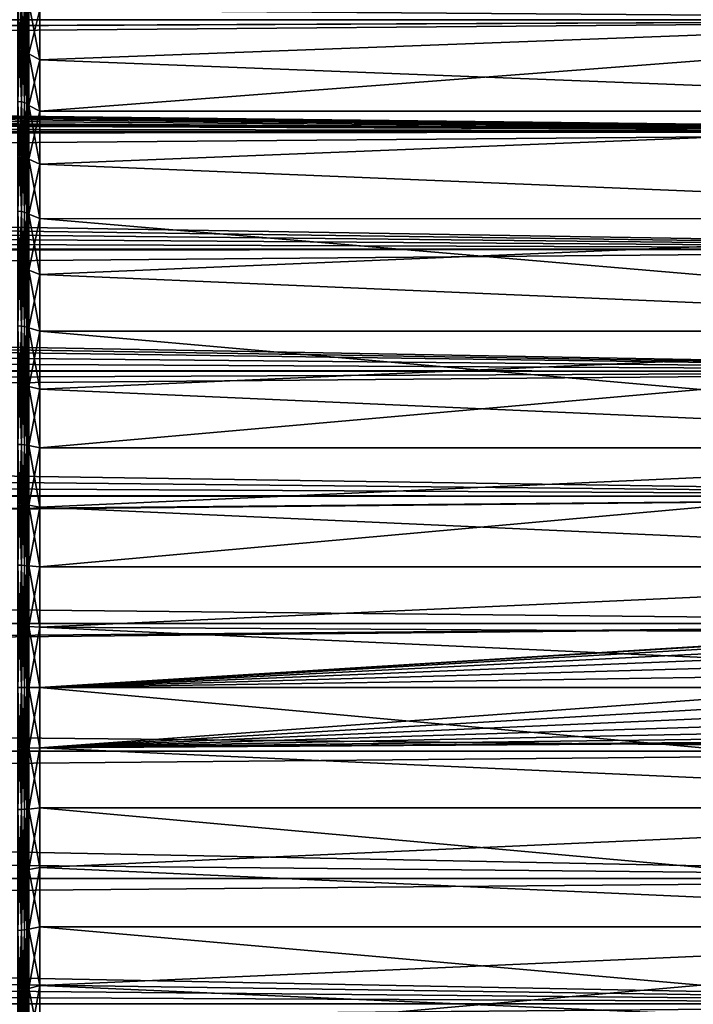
# Model space of a CAD drawing. Header units: metres. Extents: x -150 to 310, y -128 to 84.
# Tile 249 of 465: x 104 to 116, y -6 to 12. Entities that reach past the tile are written whole.
import ezdxf

# ---------------------------------------------------------------- set-up
doc = ezdxf.new("R2010")
doc.units = ezdxf.units.M
doc.layers.add('solid_26009703_SW0001', color=7, linetype='CONTINUOUS')
doc.layers.add('solid_26009703_SW0001_01', color=7, linetype='CONTINUOUS')

msp = doc.modelspace()

# ---------------------------------------------------------------- linework, layer by layer
at = {"layer": 'solid_26009703_SW0001'}
for points in [[(127.5, 14.078438, 18.187841), (-127.5, 14.078438, 18.187841), (-127.5, 12.166172, 19.518818)], [(127.5, 12.166172, 19.518818), (127.5, 14.078438, 18.187841), (-127.5, 12.166172, 19.518818)], [(127.5, 12.166172, 19.518818), (-127.5, 12.166172, 19.518818), (-127.5, 10.129066, 20.649504)], [(127.5, 10.129066, 20.649504), (127.5, 12.166172, 19.518818), (-127.5, 10.129066, 20.649504)], [(127.5, 10.129066, 20.649504), (-127.5, 10.129066, 20.649504), (-127.5, 7.988021, 21.568298)], [(127.5, 7.988021, 21.568298), (127.5, 10.129066, 20.649504), (-127.5, 7.988021, 21.568298)], [(127.5, 7.988021, 21.568298), (-127.5, 7.988021, 21.568298), (-127.5, 5.765008, 22.265774)], [(127.5, 5.765008, 22.265774), (127.5, 7.988021, 21.568298), (-127.5, 5.765008, 22.265774)], [(127.5, 5.765008, 22.265774), (-127.5, 5.765008, 22.265774), (-127.5, 3.482839, 22.734772)], [(127.5, 3.482839, 22.734772), (127.5, 5.765008, 22.265774), (-127.5, 3.482839, 22.734772)], [(127.5, 3.482839, 22.734772), (-127.5, 3.482839, 22.734772), (-127.5, 1.164931, 22.97048)], [(127.5, 1.164931, 22.97048), (127.5, 3.482839, 22.734772), (-127.5, 1.164931, 22.97048)], [(127.5, 1.164931, 22.97048), (-127.5, 1.164931, 22.97048), (-127.5, -1.164931, 22.97048)], [(127.5, -1.164931, 22.97048), (127.5, 1.164931, 22.97048), (-127.5, -1.164931, 22.97048)], [(12.010353, 1.179508, -22.969736), (127.5, 1.164931, -22.97048), (12.069973, 0, -23)], [(127.5, -1.164931, 22.97048), (-127.5, -1.164931, 22.97048), (-127.5, -3.482839, 22.734772)], [(127.5, -3.482839, 22.734772), (127.5, -1.164931, 22.97048), (-127.5, -3.482839, 22.734772)], [(127.5, -3.482839, 22.734772), (-127.5, -3.482839, 22.734772), (-127.5, -5.765008, 22.265774)], [(127.5, -5.765008, 22.265774), (127.5, -3.482839, 22.734772), (-127.5, -5.765008, 22.265774)], [(127.5, -5.765008, 22.265774), (-127.5, -5.765008, 22.265774), (-127.5, -7.988021, 21.568298)], [(127.5, -7.988021, 21.568298), (127.5, -5.765008, 22.265774), (-127.5, -7.988021, 21.568298)]]:
    msp.add_3dface(points, dxfattribs=at)
at = {"layer": 'solid_26009703_SW0001_01'}
for points in [[(-127.5, 14.078438, -18.187841), (127.5, 14.078438, -18.187841), (127.5, 12.166172, -19.518818)], [(-127.5, 12.166172, -19.518818), (-127.5, 14.078438, -18.187841), (127.5, 12.166172, -19.518818)], [(103.561806, 10.671893, 19.227066), (103.5, 10.676643, 19.235626), (103.5, 12.567901, 18.056795)], [(103.561806, 10.671893, 19.227066), (103.5, 12.567901, 18.056795), (103.561806, 12.562308, 18.048761)], [(103.561806, 12.562308, -18.048761), (103.5, 12.567901, -18.056795), (103.5, 10.676643, -19.235626)], [(103.561806, 12.562308, -18.048761), (103.5, 10.676643, -19.235626), (103.561806, 10.671893, -19.227066)], [(103.561806, 12.562308, -18.048761), (103.561806, 10.671893, -19.227066), (103.617607, 12.546059, -18.025415)], [(103.561806, 12.562308, 18.048761), (103.617607, 12.546059, 18.025415), (103.617607, 10.658089, 19.202196)], [(103.561806, 10.671893, 19.227066), (103.561806, 12.562308, 18.048761), (103.617607, 10.658089, 19.202196)], [(103.561806, 10.671893, -19.227066), (103.617607, 10.658089, -19.202196), (103.617607, 12.546059, -18.025415)], [(103.617607, 12.546059, -18.025415), (103.617607, 10.658089, -19.202196), (103.66188, 12.520745, -17.989046)], [(103.617607, 12.546059, 18.025415), (103.66188, 12.520745, 17.989046), (103.66188, 10.636584, 19.163452)], [(103.617607, 10.658089, 19.202196), (103.617607, 12.546059, 18.025415), (103.66188, 10.636584, 19.163452)], [(103.617607, 10.658089, -19.202196), (103.66188, 10.636584, -19.163452), (103.66188, 12.520745, -17.989046)], [(103.66188, 12.520745, -17.989046), (103.66188, 10.636584, -19.163452), (103.690269, 12.488851, -17.943222)], [(103.66188, 12.520745, 17.989046), (103.690269, 12.488851, 17.943222), (103.690269, 10.609489, 19.114637)], [(103.66188, 10.636584, 19.163452), (103.66188, 12.520745, 17.989046), (103.690269, 10.609489, 19.114637)], [(103.66188, 10.636584, -19.163452), (103.690269, 10.609489, -19.114637), (103.690269, 12.488851, -17.943222)], [(103.690269, 12.488851, -17.943222), (103.690269, 10.609489, -19.114637), (103.699997, 12.436027, -17.904755)], [(103.690269, 10.609489, 19.114637), (103.690269, 12.488851, 17.943222), (103.699997, 12.436036, 17.904747)], [(103.690269, 10.609489, 19.114637), (103.699997, 12.436036, 17.904747), (103.699997, 10.562329, 19.069637)], [(103.690269, 10.609489, -19.114637), (103.699997, 10.562319, -19.069643), (103.699997, 12.436027, -17.904755)], [(103.699997, 11.547534, -17.778992), (103.699997, 12.458792, -17.152426), (103.699997, 12.436027, -17.904755)], [(103.699997, 12.458792, 17.152426), (103.699997, 11.547534, 17.778992), (103.699997, 12.436036, 17.904747)], [(103.900002, 11.437422, 17.61208), (103.699997, 11.547534, 17.778992), (103.699997, 12.458792, 17.152426)], [(103.900002, 12.343493, 16.989355), (103.900002, 11.437422, 17.61208), (103.699997, 12.458792, 17.152426)], [(103.900002, 12.343493, -16.989355), (103.699997, 12.458792, -17.152426), (103.699997, 11.547534, -17.778992)], [(103.699997, 10.601433, 18.35824), (103.699997, 10.562329, 19.069637), (103.699997, 12.436036, 17.904747)], [(103.699997, 11.547534, 17.778992), (103.699997, 10.601433, 18.35824), (103.699997, 12.436036, 17.904747)], [(103.699997, 11.547534, -17.778992), (103.699997, 12.436027, -17.904755), (103.699997, 10.562319, -19.069643)], [(103.900002, 11.437422, -17.61208), (103.900002, 12.343493, -16.989355), (103.699997, 11.547534, -17.778992)], [(103.900002, 12.343493, 16.989355), (128, 12.341079, 16.990728), (103.900002, 11.437422, 17.61208)], [(103.900002, 11.437422, -17.61208), (128, 12.341079, -16.990728), (103.900002, 12.343493, -16.989355)], [(103.900002, 11.437422, 17.61208), (128, 12.341079, 16.990728), (128, 10.501361, 18.185108)], [(103.900002, 10.500002, -18.186533), (128, 10.501361, -18.185108), (128, 12.341079, -16.990728)], [(103.900002, 10.500002, -18.186533), (128, 12.341079, -16.990728), (103.900002, 11.437422, -17.61208)], [(0.603294, 11.607704, -19.856012), (-127.5, 12.166172, -19.518818), (127.5, 12.166172, -19.518818)], [(0.603294, 11.607704, -19.856012), (127.5, 12.166172, -19.518818), (127.5, 10.129066, -20.649504)], [(1.851725, 11.485281, -19.927074), (0.603294, 11.607704, -19.856012), (127.5, 10.129066, -20.649504)], [(2.474173, 11.375183, -19.990128), (1.851725, 11.485281, -19.927074), (127.5, 10.129066, -20.649504)], [(103.699997, 10.601433, -18.35824), (103.699997, 11.547534, -17.778992), (103.699997, 10.562319, -19.069643)], [(103.900002, 10.500002, 18.186533), (103.699997, 10.601433, 18.35824), (103.699997, 11.547534, 17.778992)], [(103.900002, 11.437422, 17.61208), (103.900002, 10.500002, 18.186533), (103.699997, 11.547534, 17.778992)], [(103.900002, 11.437422, -17.61208), (103.699997, 11.547534, -17.778992), (103.699997, 10.601433, -18.35824)], [(3.097064, 11.231569, -20.071169), (2.474173, 11.375183, -19.990128), (127.5, 10.129066, -20.649504)], [(103.900002, 10.500002, -18.186533), (103.900002, 11.437422, -17.61208), (103.699997, 10.601433, -18.35824)], [(103.900002, 11.437422, 17.61208), (128, 10.501361, 18.185108), (103.900002, 10.500002, 18.186533)], [(3.721557, 11.054523, -20.169222), (3.097064, 11.231569, -20.071169), (127.5, 10.129066, -20.649504)], [(4.342094, 10.84357, -20.283417), (3.721557, 11.054523, -20.169222), (127.5, 10.129066, -20.649504)], [(4.657476, 10.721845, -20.348022), (4.342094, 10.84357, -20.283417), (127.5, 10.129066, -20.649504)], [(4.953022, 10.598153, -20.41272), (4.657476, 10.721845, -20.348022), (127.5, 10.129066, -20.649504)], [(5.55402, 10.316113, -20.556698), (4.953022, 10.598153, -20.41272), (127.5, 10.129066, -20.649504)], [(103.561806, 8.671968, 20.208076), (103.5, 8.675829, 20.217072), (103.5, 10.676643, 19.235626)], [(103.561806, 8.671968, 20.208076), (103.5, 10.676643, 19.235626), (103.561806, 10.671893, 19.227066)], [(103.561806, 10.671893, -19.227066), (103.5, 10.676643, -19.235626), (103.5, 8.675829, -20.217072)], [(103.561806, 10.671893, -19.227066), (103.5, 8.675829, -20.217072), (103.561806, 8.671968, -20.208076)], [(103.561806, 10.671893, -19.227066), (103.561806, 8.671968, -20.208076), (103.617607, 10.658089, -19.202196)], [(103.561806, 10.671893, 19.227066), (103.617607, 10.658089, 19.202196), (103.617607, 8.660751, 20.181936)], [(103.561806, 8.671968, 20.208076), (103.561806, 10.671893, 19.227066), (103.617607, 8.660751, 20.181936)], [(103.561806, 8.671968, -20.208076), (103.617607, 8.660751, -20.181936), (103.617607, 10.658089, -19.202196)], [(103.617607, 10.658089, -19.202196), (103.617607, 8.660751, -20.181936), (103.66188, 10.636584, -19.163452)], [(103.617607, 10.658089, 19.202196), (103.66188, 10.636584, 19.163452), (103.66188, 8.643277, 20.141216)], [(103.617607, 8.660751, 20.181936), (103.617607, 10.658089, 19.202196), (103.66188, 8.643277, 20.141216)], [(103.617607, 8.660751, -20.181936), (103.66188, 8.643277, -20.141216), (103.66188, 10.636584, -19.163452)], [(103.66188, 10.636584, -19.163452), (103.66188, 8.643277, -20.141216), (103.690269, 10.609489, -19.114637)], [(103.66188, 10.636584, 19.163452), (103.690269, 10.609489, 19.114637), (103.690269, 8.62126, 20.089911)], [(103.66188, 8.643277, 20.141216), (103.66188, 10.636584, 19.163452), (103.690269, 8.62126, 20.089911)], [(103.66188, 8.643277, -20.141216), (103.690269, 8.62126, -20.089911), (103.690269, 10.609489, -19.114637)], [(103.690269, 10.609489, -19.114637), (103.690269, 8.62126, -20.089911), (103.699997, 10.562319, -19.069643)], [(103.690269, 8.62126, 20.089911), (103.690269, 10.609489, 19.114637), (103.699997, 10.562329, 19.069637)], [(103.699997, 9.623145, -18.889318), (103.699997, 10.601433, -18.35824), (103.699997, 10.562319, -19.069643)], [(103.699997, 10.601433, 18.35824), (103.699997, 9.623145, 18.889318), (103.699997, 10.562329, 19.069637)], [(103.900002, 9.533803, 18.711136), (103.699997, 9.623145, 18.889318), (103.699997, 10.601433, 18.35824)], [(103.900002, 10.500002, 18.186533), (103.900002, 9.533803, 18.711136), (103.699997, 10.601433, 18.35824)], [(103.900002, 10.500002, -18.186533), (103.699997, 10.601433, -18.35824), (103.699997, 9.623145, -18.889318)], [(103.690269, 8.62126, 20.089911), (103.699997, 10.562329, 19.069637), (103.699997, 8.575991, 20.042248)], [(103.690269, 8.62126, -20.089911), (103.699997, 8.57598, -20.042252), (103.699997, 10.562319, -19.069643)], [(103.699997, 8.620683, 19.367941), (103.699997, 8.575991, 20.042248), (103.699997, 10.562329, 19.069637)], [(103.699997, 9.623145, 18.889318), (103.699997, 8.620683, 19.367941), (103.699997, 10.562329, 19.069637)], [(103.699997, 9.623145, -18.889318), (103.699997, 10.562319, -19.069643), (103.699997, 8.57598, -20.042252)], [(103.900002, 9.533803, -18.711136), (103.900002, 10.500002, -18.186533), (103.699997, 9.623145, -18.889318)], [(103.900002, 9.533803, 18.711136), (128, 10.501361, 18.185108), (128, 8.539556, 19.185148)], [(103.900002, 10.500002, 18.186533), (128, 10.501361, 18.185108), (103.900002, 9.533803, 18.711136)], [(103.900002, 9.533803, -18.711136), (128, 8.539556, -19.185148), (128, 10.501361, -18.185108)], [(103.900002, 9.533803, -18.711136), (128, 10.501361, -18.185108), (103.900002, 10.500002, -18.186533)], [(6.151884, 9.995087, -20.714687), (5.55402, 10.316113, -20.556698), (127.5, 10.129066, -20.649504)], [(6.151884, 9.995087, -20.714687), (127.5, 10.129066, -20.649504), (127.5, 7.988021, -21.568298)], [(6.73725, 9.639397, -20.882578), (6.151884, 9.995087, -20.714687), (127.5, 7.988021, -21.568298)], [(7.299841, 9.253826, -21.056274), (6.73725, 9.639397, -20.882578), (127.5, 7.988021, -21.568298)], [(103.699997, 8.620683, -19.367941), (103.699997, 9.623145, -18.889318), (103.699997, 8.57598, -20.042252)], [(103.900002, 8.541471, 19.184454), (103.699997, 8.620683, 19.367941), (103.699997, 9.623145, 18.889318)], [(103.900002, 9.533803, 18.711136), (103.900002, 8.541471, 19.184454), (103.699997, 9.623145, 18.889318)], [(103.900002, 9.533803, -18.711136), (103.699997, 9.623145, -18.889318), (103.699997, 8.620683, -19.367941)], [(103.900002, 8.541471, -19.184454), (103.900002, 9.533803, -18.711136), (103.699997, 8.620683, -19.367941)], [(103.900002, 9.533803, 18.711136), (128, 8.539556, 19.185148), (103.900002, 8.541471, 19.184454)], [(103.900002, 8.541471, -19.184454), (128, 8.539556, -19.185148), (103.900002, 9.533803, -18.711136)], [(7.83346, 8.840095, -21.233294), (7.299841, 9.253826, -21.056274), (127.5, 7.988021, -21.568298)], [(8.347627, 8.38998, -21.41514), (7.83346, 8.840095, -21.233294), (127.5, 7.988021, -21.568298)], [(103.561806, 6.583058, 20.981724), (103.5, 6.585989, 20.991064), (103.5, 8.675829, 20.217072)], [(103.561806, 6.583058, 20.981724), (103.5, 8.675829, 20.217072), (103.561806, 8.671968, 20.208076)], [(103.561806, 8.671968, -20.208076), (103.5, 8.675829, -20.217072), (103.5, 6.585989, -20.991064)], [(103.561806, 8.671968, -20.208076), (103.5, 6.585989, -20.991064), (103.561806, 6.583058, -20.981724)], [(103.561806, 8.671968, -20.208076), (103.561806, 6.583058, -20.981724), (103.617607, 8.660751, -20.181936)], [(103.561806, 8.671968, 20.208076), (103.617607, 8.660751, 20.181936), (103.617607, 6.574543, 20.954584)], [(103.561806, 6.583058, 20.981724), (103.561806, 8.671968, 20.208076), (103.617607, 6.574543, 20.954584)], [(103.561806, 6.583058, -20.981724), (103.617607, 6.574543, -20.954584), (103.617607, 8.660751, -20.181936)], [(103.617607, 8.660751, -20.181936), (103.617607, 6.574543, -20.954584), (103.66188, 8.643277, -20.141216)], [(103.617607, 8.660751, 20.181936), (103.66188, 8.643277, 20.141216), (103.66188, 6.561278, 20.912304)], [(103.617607, 6.574543, 20.954584), (103.617607, 8.660751, 20.181936), (103.66188, 6.561278, 20.912304)], [(103.617607, 6.574543, -20.954584), (103.66188, 6.561278, -20.912304), (103.66188, 8.643277, -20.141216)], [(103.66188, 8.643277, -20.141216), (103.66188, 6.561278, -20.912304), (103.690269, 8.62126, -20.089911)], [(103.66188, 8.643277, 20.141216), (103.690269, 8.62126, 20.089911), (103.690269, 6.544564, 20.859034)], [(103.66188, 6.561278, 20.912304), (103.66188, 8.643277, 20.141216), (103.690269, 6.544564, 20.859034)], [(103.66188, 6.561278, -20.912304), (103.690269, 6.544564, -20.859034), (103.690269, 8.62126, -20.089911)], [(103.690269, 8.62126, -20.089911), (103.690269, 6.544564, -20.859034), (103.699997, 8.57598, -20.042252)], [(103.690269, 6.544564, 20.859034), (103.690269, 8.62126, 20.089911), (103.699997, 8.575991, 20.042248)], [(103.699997, 7.599463, -19.790945), (103.699997, 8.620683, -19.367941), (103.699997, 8.57598, -20.042252)], [(103.699997, 8.620683, 19.367941), (103.699997, 7.599463, 19.790945), (103.699997, 8.575991, 20.042248)], [(103.900002, 7.525729, 19.605188), (103.699997, 7.599463, 19.790945), (103.699997, 8.620683, 19.367941)], [(103.900002, 8.541471, 19.184454), (103.900002, 7.525729, 19.605188), (103.699997, 8.620683, 19.367941)], [(103.900002, 8.541471, -19.184454), (103.699997, 8.620683, -19.367941), (103.699997, 7.599463, -19.790945)], [(103.690269, 6.544564, 20.859034), (103.699997, 8.575991, 20.042248), (103.699997, 6.501535, 20.806459)], [(103.690269, 6.544564, -20.859034), (103.699997, 6.501524, -20.806463), (103.699997, 8.57598, -20.042252)], [(103.699997, 6.552178, 20.161354), (103.699997, 6.501535, 20.806459), (103.699997, 8.575991, 20.042248)], [(103.699997, 7.599463, 19.790945), (103.699997, 6.552178, 20.161354), (103.699997, 8.575991, 20.042248)], [(103.699997, 7.599463, -19.790945), (103.699997, 8.57598, -20.042252), (103.699997, 6.501524, -20.806463)], [(103.900002, 7.525729, -19.605188), (103.900002, 8.541471, -19.184454), (103.699997, 7.599463, -19.790945)], [(103.900002, 8.541471, 19.184454), (128, 8.539556, 19.185148), (128, 6.490467, 19.971094)], [(103.900002, 8.541471, 19.184454), (128, 6.490467, 19.971094), (103.900002, 7.525729, 19.605188)], [(103.900002, 7.525729, -19.605188), (128, 8.539556, -19.185148), (103.900002, 8.541471, -19.184454)], [(103.900002, 7.525729, -19.605188), (128, 6.490467, -19.971094), (128, 8.539556, -19.185148)], [(8.837111, 7.910466, -21.596865), (8.347627, 8.38998, -21.41514), (127.5, 7.988021, -21.568298)], [(8.837111, 7.910466, -21.596865), (127.5, 7.988021, -21.568298), (127.5, 5.765008, -22.265774)], [(9.065549, 7.667724, -21.684235), (8.837111, 7.910466, -21.596865), (127.5, 5.765008, -22.265774)], [(9.294474, 7.41082, -21.773373), (9.065549, 7.667724, -21.684235), (127.5, 5.765008, -22.265774)], [(103.699997, 6.552178, -20.161354), (103.699997, 7.599463, -19.790945), (103.699997, 6.501524, -20.806463)], [(103.900002, 6.489358, 19.972187), (103.699997, 6.552178, 20.161354), (103.699997, 7.599463, 19.790945)], [(103.900002, 7.525729, 19.605188), (103.900002, 6.489358, 19.972187), (103.699997, 7.599463, 19.790945)], [(103.900002, 7.525729, -19.605188), (103.699997, 7.599463, -19.790945), (103.699997, 6.552178, -20.161354)], [(9.713432, 6.898491, -21.941076), (9.294474, 7.41082, -21.773373), (127.5, 5.765008, -22.265774)], [(103.900002, 6.489358, -19.972187), (103.900002, 7.525729, -19.605188), (103.699997, 6.552178, -20.161354)], [(103.900002, 7.525729, 19.605188), (128, 6.490467, 19.971094), (103.900002, 6.489358, 19.972187)], [(103.900002, 6.489358, -19.972187), (128, 6.490467, -19.971094), (103.900002, 7.525729, -19.605188)], [(10.098133, 6.364708, -22.101822), (9.713432, 6.898491, -21.941076), (127.5, 5.765008, -22.265774)], [(103.561806, 4.426597, 21.54007), (103.5, 4.428567, 21.549658), (103.5, 6.585989, 20.991064)], [(103.561806, 4.426597, 21.54007), (103.5, 6.585989, 20.991064), (103.561806, 6.583058, 20.981724)], [(103.561806, 6.583058, -20.981724), (103.5, 6.585989, -20.991064), (103.5, 4.428567, -21.549658)], [(103.561806, 6.583058, -20.981724), (103.5, 4.428567, -21.549658), (103.561806, 4.426597, -21.54007)], [(103.561806, 6.583058, -20.981724), (103.561806, 4.426597, -21.54007), (103.617607, 6.574543, -20.954584)], [(103.561806, 6.583058, 20.981724), (103.617607, 6.574543, 20.954584), (103.617607, 4.420871, 21.512207)], [(103.561806, 4.426597, 21.54007), (103.561806, 6.583058, 20.981724), (103.617607, 4.420871, 21.512207)], [(103.561806, 4.426597, -21.54007), (103.617607, 4.420871, -21.512207), (103.617607, 6.574543, -20.954584)], [(103.617607, 6.574543, -20.954584), (103.617607, 4.420871, -21.512207), (103.66188, 6.561278, -20.912304)], [(103.617607, 6.574543, 20.954584), (103.66188, 6.561278, 20.912304), (103.66188, 4.411952, 21.468803)], [(103.617607, 4.420871, 21.512207), (103.617607, 6.574543, 20.954584), (103.66188, 4.411952, 21.468803)], [(103.617607, 4.420871, -21.512207), (103.66188, 4.411952, -21.468803), (103.66188, 6.561278, -20.912304)], [(103.66188, 6.561278, -20.912304), (103.66188, 4.411952, -21.468803), (103.690269, 6.544564, -20.859034)], [(103.66188, 6.561278, 20.912304), (103.690269, 6.544564, 20.859034), (103.690269, 4.400712, 21.414116)], [(103.66188, 4.411952, 21.468803), (103.66188, 6.561278, 20.912304), (103.690269, 4.400712, 21.414116)], [(103.66188, 4.411952, -21.468803), (103.690269, 4.400712, -21.414116), (103.690269, 6.544564, -20.859034)], [(103.690269, 6.544564, -20.859034), (103.690269, 4.400712, -21.414116), (103.699997, 6.501524, -20.806463)], [(103.690269, 4.400712, 21.414116), (103.690269, 6.544564, 20.859034), (103.699997, 6.501535, 20.806459)], [(103.690269, 4.400712, 21.414116), (103.699997, 6.501535, 20.806459), (103.699997, 4.359854, 21.359461)], [(103.690269, 4.400712, -21.414116), (103.699997, 4.359845, -21.359463), (103.699997, 6.501524, -20.806463)], [(103.699997, 5.484895, -20.477579), (103.699997, 6.552178, -20.161354), (103.699997, 6.501524, -20.806463)], [(103.699997, 6.552178, 20.161354), (103.699997, 5.484895, 20.477579), (103.699997, 6.501535, 20.806459)], [(103.900002, 5.435201, 20.284443), (103.699997, 5.484895, 20.477579), (103.699997, 6.552178, 20.161354)], [(103.900002, 6.489358, 19.972187), (103.900002, 5.435201, 20.284443), (103.699997, 6.552178, 20.161354)], [(103.900002, 6.489358, -19.972187), (103.699997, 6.552178, -20.161354), (103.699997, 5.484895, -20.477579)], [(103.699997, 4.40631, 20.736984), (103.699997, 4.359854, 21.359461), (103.699997, 6.501535, 20.806459)], [(103.699997, 5.484895, 20.477579), (103.699997, 4.40631, 20.736984), (103.699997, 6.501535, 20.806459)], [(103.699997, 5.484895, -20.477579), (103.699997, 6.501524, -20.806463), (103.699997, 4.359845, -21.359463)], [(103.900002, 5.435201, -20.284443), (103.900002, 6.489358, -19.972187), (103.699997, 5.484895, -20.477579)], [(103.900002, 6.489358, 19.972187), (128, 6.490467, 19.971094), (128, 4.364604, 20.541378)], [(103.900002, 4.366147, -20.5411), (128, 4.364604, -20.541378), (128, 6.490467, -19.971094)], [(103.900002, 5.435201, -20.284443), (128, 6.490467, -19.971094), (103.900002, 6.489358, -19.972187)], [(103.900002, 4.366147, -20.5411), (128, 6.490467, -19.971094), (103.900002, 5.435201, -20.284443)], [(103.900002, 6.489358, 19.972187), (128, 4.364604, 20.541378), (103.900002, 5.435201, 20.284443)], [(10.449244, 5.812858, -22.25333), (10.098133, 6.364708, -22.101822), (127.5, 5.765008, -22.265774)], [(10.765722, 5.250271, -22.392736), (10.449244, 5.812858, -22.25333), (127.5, 5.765008, -22.265774)], [(10.765722, 5.250271, -22.392736), (127.5, 5.765008, -22.265774), (127.5, 3.482839, -22.734772)], [(103.699997, 4.40631, -20.736984), (103.699997, 5.484895, -20.477579), (103.699997, 4.359845, -21.359463)], [(103.900002, 4.366147, 20.5411), (103.699997, 4.40631, 20.736984), (103.699997, 5.484895, 20.477579)], [(103.900002, 5.435201, 20.284443), (103.900002, 4.366147, 20.5411), (103.699997, 5.484895, 20.477579)], [(103.900002, 5.435201, -20.284443), (103.699997, 5.484895, -20.477579), (103.699997, 4.40631, -20.736984)], [(103.900002, 4.366147, -20.5411), (103.900002, 5.435201, -20.284443), (103.699997, 4.40631, -20.736984)], [(103.900002, 5.435201, 20.284443), (128, 4.364604, 20.541378), (103.900002, 4.366147, 20.5411)], [(11.046503, 4.683882, -22.518021), (10.765722, 5.250271, -22.392736), (127.5, 3.482839, -22.734772)], [(11.2909, 4.109661, -22.629864), (11.046503, 4.683882, -22.518021), (127.5, 3.482839, -22.734772)], [(103.561806, 2.224713, 21.877386), (103.5, 2.225703, 21.887125), (103.5, 4.428567, 21.549658)], [(103.561806, 2.224713, 21.877386), (103.5, 4.428567, 21.549658), (103.561806, 4.426597, 21.54007)], [(103.561806, 4.426597, -21.54007), (103.5, 4.428567, -21.549658), (103.5, 2.225703, -21.887125)], [(103.561806, 4.426597, -21.54007), (103.5, 2.225703, -21.887125), (103.561806, 2.224713, -21.877386)], [(103.561806, 4.426597, -21.54007), (103.561806, 2.224713, -21.877386), (103.617607, 4.420871, -21.512207)], [(103.561806, 4.426597, 21.54007), (103.617607, 4.420871, 21.512207), (103.617607, 2.221835, 21.849089)], [(103.561806, 2.224713, 21.877386), (103.561806, 4.426597, 21.54007), (103.617607, 2.221835, 21.849089)], [(103.561806, 2.224713, -21.877386), (103.617607, 2.221835, -21.849089), (103.617607, 4.420871, -21.512207)], [(103.617607, 4.420871, -21.512207), (103.617607, 2.221835, -21.849089), (103.66188, 4.411952, -21.468803)], [(103.617607, 4.420871, 21.512207), (103.66188, 4.411952, 21.468803), (103.66188, 2.217352, 21.805004)], [(103.617607, 2.221835, 21.849089), (103.617607, 4.420871, 21.512207), (103.66188, 2.217352, 21.805004)], [(103.617607, 2.221835, -21.849089), (103.66188, 2.217352, -21.805004), (103.66188, 4.411952, -21.468803)], [(103.66188, 4.411952, -21.468803), (103.66188, 2.217352, -21.805004), (103.690269, 4.400712, -21.414116)], [(103.66188, 4.411952, 21.468803), (103.690269, 4.400712, 21.414116), (103.690269, 2.211704, 21.749458)], [(103.66188, 2.217352, 21.805004), (103.66188, 4.411952, 21.468803), (103.690269, 2.211704, 21.749458)], [(103.66188, 2.217352, -21.805004), (103.690269, 2.211704, -21.749458), (103.690269, 4.400712, -21.414116)], [(103.690269, 4.400712, -21.414116), (103.690269, 2.211704, -21.749458), (103.699997, 4.359845, -21.359463)], [(103.690269, 2.211704, 21.749458), (103.690269, 4.400712, 21.414116), (103.699997, 4.359854, 21.359461)], [(103.690269, 2.211704, 21.749458), (103.699997, 4.359854, 21.359461), (103.699997, 2.197011, 21.689531)], [(103.690269, 2.211704, -21.749458), (103.699997, 2.197005, -21.689531), (103.699997, 4.359845, -21.359463)], [(103.699997, 3.318905, -20.938293), (103.699997, 4.40631, -20.736984), (103.699997, 4.359845, -21.359463)], [(103.699997, 4.40631, 20.736984), (103.699997, 3.318905, 20.938293), (103.699997, 4.359854, 21.359461)], [(103.900002, 3.285125, 20.741455), (103.699997, 3.318905, 20.938293), (103.699997, 4.40631, 20.736984)], [(103.900002, 4.366147, 20.5411), (103.900002, 3.285125, 20.741455), (103.699997, 4.40631, 20.736984)], [(103.900002, 4.366147, -20.5411), (103.699997, 4.40631, -20.736984), (103.699997, 3.318905, -20.938293)], [(103.900002, 3.285125, -20.741455), (103.900002, 4.366147, -20.5411), (103.699997, 3.318905, -20.938293)], [(103.699997, 2.216371, 21.083092), (103.699997, 2.197011, 21.689531), (103.699997, 4.359854, 21.359461)], [(103.699997, 3.318905, 20.938293), (103.699997, 2.216371, 21.083092), (103.699997, 4.359854, 21.359461)], [(103.699997, 3.318905, -20.938293), (103.699997, 4.359845, -21.359463), (103.699997, 2.197005, -21.689531)], [(103.900002, 4.366147, 20.5411), (128, 4.364604, 20.541378), (103.900002, 3.285125, 20.741455)], [(103.900002, 3.285125, -20.741455), (128, 4.364604, -20.541378), (103.900002, 4.366147, -20.5411)], [(103.900002, 3.285125, 20.741455), (128, 4.364604, 20.541378), (128, 2.195349, 20.884216)], [(103.900002, 2.195098, -20.88496), (128, 2.195349, -20.884216), (128, 4.364604, -20.541378)], [(103.900002, 2.195098, -20.88496), (128, 4.364604, -20.541378), (103.900002, 3.285125, -20.741455)], [(11.500164, 3.527685, -22.727856), (11.2909, 4.109661, -22.629864), (127.5, 3.482839, -22.734772)], [(11.819712, 2.354986, -22.879118), (11.500164, 3.527685, -22.727856), (127.5, 3.482839, -22.734772)], [(11.819712, 2.354986, -22.879118), (127.5, 3.482839, -22.734772), (127.5, 1.164931, -22.97048)], [(103.699997, 2.216371, -21.083092), (103.699997, 3.318905, -20.938293), (103.699997, 2.197005, -21.689531)], [(103.900002, 2.195098, 20.88496), (103.699997, 2.216371, 21.083092), (103.699997, 3.318905, 20.938293)], [(103.900002, 3.285125, 20.741455), (103.900002, 2.195098, 20.88496), (103.699997, 3.318905, 20.938293)], [(103.900002, 3.285125, -20.741455), (103.699997, 3.318905, -20.938293), (103.699997, 2.216371, -21.083092)], [(103.900002, 2.195098, -20.88496), (103.900002, 3.285125, -20.741455), (103.699997, 2.216371, -21.083092)], [(103.900002, 3.285125, 20.741455), (128, 2.195349, 20.884216), (103.900002, 2.195098, 20.88496)], [(12.010353, 1.179508, -22.969736), (11.819712, 2.354986, -22.879118), (127.5, 1.164931, -22.97048)], [(103.561806, 0, 21.990211), (103.5, 0, 22), (103.5, 2.225703, 21.887125)], [(103.561806, 0, 21.990211), (103.5, 2.225703, 21.887125), (103.561806, 2.224713, 21.877386)], [(103.561806, 2.224713, -21.877386), (103.5, 2.225703, -21.887125), (103.5, 0, -22)], [(103.561806, 2.224713, -21.877386), (103.5, 0, -22), (103.561806, 0, -21.990211)], [(103.561806, 2.224713, -21.877386), (103.561806, 0, -21.990211), (103.617607, 2.221835, -21.849089)], [(103.561806, 2.224713, 21.877386), (103.617607, 2.221835, 21.849089), (103.617607, 0, 21.961767)], [(103.561806, 0, 21.990211), (103.561806, 2.224713, 21.877386), (103.617607, 0, 21.961767)], [(103.561806, 0, -21.990211), (103.617607, 0, -21.961767), (103.617607, 2.221835, -21.849089)], [(103.617607, 2.221835, -21.849089), (103.617607, 0, -21.961767), (103.66188, 2.217352, -21.805004)], [(103.617607, 2.221835, 21.849089), (103.66188, 2.217352, 21.805004), (103.66188, 0, 21.917456)], [(103.617607, 0, 21.961767), (103.617607, 2.221835, 21.849089), (103.66188, 0, 21.917456)], [(103.617607, 0, -21.961767), (103.66188, 0, -21.917456), (103.66188, 2.217352, -21.805004)], [(103.66188, 2.217352, -21.805004), (103.66188, 0, -21.917456), (103.690269, 2.211704, -21.749458)], [(103.66188, 2.217352, 21.805004), (103.690269, 2.211704, 21.749458), (103.690269, 0, 21.861624)], [(103.66188, 0, 21.917456), (103.66188, 2.217352, 21.805004), (103.690269, 0, 21.861624)], [(103.66188, 0, -21.917456), (103.690269, 0, -21.861624), (103.690269, 2.211704, -21.749458)], [(103.690269, 2.211704, 21.749458), (103.699997, 2.197011, 21.689531), (103.699997, 0, 21.799999)], [(103.690269, 0, 21.861624), (103.690269, 2.211704, 21.749458), (103.699997, 0, 21.799999)], [(103.690269, 2.211704, -21.749458), (103.690269, 0, -21.861624), (103.699997, 2.197005, -21.689531)], [(103.690269, 0, -21.861624), (103.699997, 0, -21.799999), (103.699997, 2.197005, -21.689531)], [(103.699997, 1.107055, -21.170624), (103.699997, 2.216371, -21.083092), (103.699997, 2.197005, -21.689531)], [(103.699997, 2.216371, 21.083092), (103.699997, 1.107055, 21.170624), (103.699997, 2.197011, 21.689531)], [(103.900002, 1.099055, 20.97122), (103.699997, 1.107055, 21.170624), (103.699997, 2.216371, 21.083092)], [(103.900002, 2.195098, 20.88496), (103.900002, 1.099055, 20.97122), (103.699997, 2.216371, 21.083092)], [(103.900002, 2.195098, -20.88496), (103.699997, 2.216371, -21.083092), (103.699997, 1.107055, -21.170624)], [(103.699997, 0, 21.200001), (103.699997, 0, 21.799999), (103.699997, 2.197011, 21.689531)], [(103.699997, 1.107055, 21.170624), (103.699997, 0, 21.200001), (103.699997, 2.197011, 21.689531)], [(103.699997, 1.107055, -21.170624), (103.699997, 2.197005, -21.689531), (103.699997, 0, -21.799999)], [(103.900002, 1.099055, -20.97122), (103.900002, 2.195098, -20.88496), (103.699997, 1.107055, -21.170624)], [(103.900002, 1.099055, 20.97122), (128, 2.195349, 20.884216), (128, 0, 21)], [(103.900002, 2.195098, 20.88496), (128, 2.195349, 20.884216), (103.900002, 1.099055, 20.97122)], [(103.900002, 1.099055, -20.97122), (120.000168, 1, -20.976177), (128, 2.195349, -20.884216)], [(103.900002, 1.099055, -20.97122), (128, 2.195349, -20.884216), (103.900002, 2.195098, -20.88496)], [(12.069973, 0, -23), (127.5, 1.164931, -22.97048), (127.5, -1.164931, -22.97048)], [(103.699997, 0, -21.200001), (103.699997, 1.107055, -21.170624), (103.699997, 0, -21.799999)], [(103.900002, 0, 21), (103.699997, 0, 21.200001), (103.699997, 1.107055, 21.170624)], [(103.900002, 1.099055, 20.97122), (103.900002, 0, 21), (103.699997, 1.107055, 21.170624)], [(103.900002, 1.099055, -20.97122), (103.699997, 1.107055, -21.170624), (103.699997, 0, -21.200001)], [(103.900002, 0, -21), (103.900002, 1.099055, -20.97122), (103.699997, 0, -21.200001)], [(103.900002, 1.099055, 20.97122), (128, 0, 21), (103.900002, 0, 21)], [(103.900002, 0, -21), (120.000168, 1, -20.976177), (103.900002, 1.099055, -20.97122)], [(103.900002, 0, -21), (119.777504, 0.974397, -20.977383), (120.000168, 1, -20.976177)], [(103.900002, 0, -21), (119.567261, 0.901374, -20.980646), (119.777504, 0.974397, -20.977383)], [(103.900002, 0, -21), (119.376289, 0.781192, -20.985464), (119.567261, 0.901374, -20.980646)], [(103.900002, 0, -21), (119.219162, 0.624129, -20.990723), (119.376289, 0.781192, -20.985464)], [(103.900002, 0, -21), (119.098793, 0.433063, -20.995535), (119.219162, 0.624129, -20.990723)], [(103.900002, 0, -21), (119.026253, 0.225791, -20.998787), (119.098793, 0.433063, -20.995535)], [(103.900002, 0, -21), (119, 0, -21), (119.026253, 0.225791, -20.998787)], [(103.561806, -2.224713, 21.877386), (103.5, -2.225703, 21.887125), (103.5, 0, 22)], [(103.561806, -2.224713, 21.877386), (103.5, 0, 22), (103.561806, 0, 21.990211)], [(103.561806, 0, -21.990211), (103.5, 0, -22), (103.5, -2.225703, -21.887125)], [(103.561806, -2.224713, -21.877386), (103.617607, 0, -21.961767), (103.561806, 0, -21.990211)], [(103.561806, -2.224713, -21.877386), (103.617607, -2.221835, -21.849089), (103.617607, 0, -21.961767)], [(103.617607, -2.221835, 21.849089), (103.561806, 0, 21.990211), (103.617607, 0, 21.961767)], [(103.561806, -2.224713, 21.877386), (103.561806, 0, 21.990211), (103.617607, -2.221835, 21.849089)], [(103.617607, -2.221835, -21.849089), (103.66188, 0, -21.917456), (103.617607, 0, -21.961767)], [(103.617607, -2.221835, -21.849089), (103.66188, -2.217352, -21.805004), (103.66188, 0, -21.917456)], [(103.66188, -2.217352, -21.805004), (103.690269, 0, -21.861624), (103.66188, 0, -21.917456)], [(103.66188, -2.217352, -21.805004), (103.690269, -2.211704, -21.749458), (103.690269, 0, -21.861624)], [(103.690269, 0, 21.861624), (103.699997, 0, 21.799999), (103.699997, -2.197005, 21.689531)], [(103.690269, -2.211704, -21.749458), (103.699997, -2.197011, -21.689531), (103.699997, 0, -21.799999)], [(103.690269, -2.211704, -21.749458), (103.699997, 0, -21.799999), (103.690269, 0, -21.861624)], [(103.699997, -1.107055, 21.170624), (103.699997, -2.197005, 21.689531), (103.699997, 0, 21.799999)], [(103.699997, 0, 21.200001), (103.699997, -1.107055, 21.170624), (103.699997, 0, 21.799999)], [(103.699997, 0, -21.200001), (103.699997, 0, -21.799999), (103.699997, -2.197011, -21.689531)], [(103.699997, -1.107055, -21.170624), (103.699997, 0, -21.200001), (103.699997, -2.197011, -21.689531)], [(103.900002, 0, -21), (103.699997, 0, -21.200001), (103.699997, -1.107055, -21.170624)], [(103.900002, -1.099055, -20.97122), (103.900002, 0, -21), (103.699997, -1.107055, -21.170624)], [(103.900002, 0, 21), (128, 0, 21), (128, -2.195349, 20.884216)], [(103.900002, -1.099055, -20.97122), (119, 0, -21), (103.900002, 0, -21)], [(12.012367, -1.166863, -22.970381), (12.069973, 0, -23), (127.5, -1.164931, -22.97048)], [(103.561806, -2.224713, -21.877386), (103.561806, 0, -21.990211), (103.5, -2.225703, -21.887125)], [(103.66188, -2.217352, 21.805004), (103.617607, 0, 21.961767), (103.66188, 0, 21.917456)], [(103.617607, -2.221835, 21.849089), (103.617607, 0, 21.961767), (103.66188, -2.217352, 21.805004)], [(103.690269, -2.211704, 21.749458), (103.66188, 0, 21.917456), (103.690269, 0, 21.861624)], [(103.66188, -2.217352, 21.805004), (103.66188, 0, 21.917456), (103.690269, -2.211704, 21.749458)], [(103.690269, -2.211704, 21.749458), (103.690269, 0, 21.861624), (103.699997, -2.197005, 21.689531)], [(103.900002, -1.099055, 20.97122), (103.699997, -1.107055, 21.170624), (103.699997, 0, 21.200001)], [(103.900002, 0, 21), (103.900002, -1.099055, 20.97122), (103.699997, 0, 21.200001)], [(103.900002, 0, 21), (128, -2.195349, 20.884216), (103.900002, -1.099055, 20.97122)], [(103.900002, -1.099055, -20.97122), (119.026237, -0.225714, -20.998787), (119, 0, -21)], [(103.900002, -1.099055, -20.97122), (119.098717, -0.432917, -20.995537), (119.026237, -0.225714, -20.998787)], [(103.900002, -1.099055, -20.97122), (119.218987, -0.623916, -20.99073), (119.098717, -0.432917, -20.995537)], [(103.900002, -1.099055, -20.97122), (119.37603, -0.780979, -20.985474), (119.218987, -0.623916, -20.99073)], [(103.900002, -1.099055, -20.97122), (119.566956, -0.901227, -20.980652), (119.37603, -0.780979, -20.985474)], [(103.900002, -1.099055, -20.97122), (119.777184, -0.97432, -20.977385), (119.566956, -0.901227, -20.980652)], [(103.900002, -1.099055, -20.97122), (119.999855, -1, -20.976177), (119.777184, -0.97432, -20.977385)], [(103.900002, -1.099055, -20.97122), (128, -2.195349, -20.884216), (119.999855, -1, -20.976177)], [(11.824313, -2.333838, -22.881285), (12.012367, -1.166863, -22.970381), (127.5, -3.482839, -22.734772)], [(12.012367, -1.166863, -22.970381), (127.5, -1.164931, -22.97048), (127.5, -3.482839, -22.734772)], [(103.900002, -1.099055, 20.97122), (103.900002, -2.195098, 20.88496), (103.699997, -1.107055, 21.170624)], [(103.900002, -1.099055, -20.97122), (103.699997, -1.107055, -21.170624), (103.699997, -2.216371, -21.083092)], [(103.900002, -2.195098, -20.88496), (103.900002, -1.099055, -20.97122), (103.699997, -2.216371, -21.083092)], [(103.699997, -1.107055, 21.170624), (103.699997, -2.216371, 21.083092), (103.699997, -2.197005, 21.689531)], [(103.699997, -2.216371, -21.083092), (103.699997, -1.107055, -21.170624), (103.699997, -2.197011, -21.689531)], [(103.900002, -2.195098, 20.88496), (103.699997, -2.216371, 21.083092), (103.699997, -1.107055, 21.170624)], [(103.900002, -1.099055, 20.97122), (128, -2.195349, 20.884216), (103.900002, -2.195098, 20.88496)], [(103.900002, -2.195098, -20.88496), (128, -2.195349, -20.884216), (103.900002, -1.099055, -20.97122)], [(103.561806, -2.224713, -21.877386), (103.5, -2.225703, -21.887125), (103.5, -4.428567, -21.549658)], [(103.561806, -2.224713, -21.877386), (103.5, -4.428567, -21.549658), (103.561806, -4.426597, -21.54007)], [(103.561806, -4.426597, 21.54007), (103.5, -2.225703, 21.887125), (103.561806, -2.224713, 21.877386)], [(103.561806, -4.426597, 21.54007), (103.5, -4.428567, 21.549658), (103.5, -2.225703, 21.887125)], [(103.561806, -2.224713, 21.877386), (103.617607, -2.221835, 21.849089), (103.617607, -4.420871, 21.512207)], [(103.561806, -4.426597, -21.54007), (103.617607, -4.420871, -21.512207), (103.617607, -2.221835, -21.849089)], [(103.561806, -2.224713, -21.877386), (103.561806, -4.426597, -21.54007), (103.617607, -2.221835, -21.849089)], [(103.561806, -4.426597, 21.54007), (103.561806, -2.224713, 21.877386), (103.617607, -4.420871, 21.512207)], [(103.617607, -2.221835, 21.849089), (103.66188, -2.217352, 21.805004), (103.66188, -4.411952, 21.468803)], [(103.617607, -4.420871, -21.512207), (103.66188, -4.411952, -21.468803), (103.66188, -2.217352, -21.805004)], [(103.617607, -2.221835, -21.849089), (103.617607, -4.420871, -21.512207), (103.66188, -2.217352, -21.805004)], [(103.617607, -4.420871, 21.512207), (103.617607, -2.221835, 21.849089), (103.66188, -4.411952, 21.468803)], [(103.66188, -2.217352, 21.805004), (103.690269, -2.211704, 21.749458), (103.690269, -4.400712, 21.414116)], [(103.66188, -4.411952, -21.468803), (103.690269, -4.400712, -21.414116), (103.690269, -2.211704, -21.749458)], [(103.66188, -2.217352, -21.805004), (103.66188, -4.411952, -21.468803), (103.690269, -2.211704, -21.749458)], [(103.66188, -4.411952, 21.468803), (103.66188, -2.217352, 21.805004), (103.690269, -4.400712, 21.414116)], [(103.690269, -2.211704, 21.749458), (103.699997, -2.197005, 21.689531), (103.699997, -4.359845, 21.359463)], [(103.690269, -2.211704, -21.749458), (103.699997, -4.359854, -21.359461), (103.699997, -2.197011, -21.689531)], [(103.690269, -4.400712, 21.414116), (103.690269, -2.211704, 21.749458), (103.699997, -4.359845, 21.359463)], [(103.690269, -2.211704, -21.749458), (103.690269, -4.400712, -21.414116), (103.699997, -4.359854, -21.359461)], [(103.900002, -2.195098, 20.88496), (103.900002, -3.285125, 20.741455), (103.699997, -2.216371, 21.083092)], [(103.900002, -2.195098, -20.88496), (103.699997, -2.216371, -21.083092), (103.699997, -3.318905, -20.938293)], [(103.900002, -3.285125, -20.741455), (103.900002, -2.195098, -20.88496), (103.699997, -3.318905, -20.938293)], [(103.699997, -3.318905, 20.938293), (103.699997, -4.359845, 21.359463), (103.699997, -2.197005, 21.689531)], [(103.699997, -2.216371, 21.083092), (103.699997, -3.318905, 20.938293), (103.699997, -2.197005, 21.689531)], [(103.699997, -2.216371, -21.083092), (103.699997, -2.197011, -21.689531), (103.699997, -4.359854, -21.359461)], [(103.699997, -3.318905, -20.938293), (103.699997, -2.216371, -21.083092), (103.699997, -4.359854, -21.359461)], [(103.900002, -3.285125, 20.741455), (103.699997, -3.318905, 20.938293), (103.699997, -2.216371, 21.083092)], [(103.900002, -2.195098, 20.88496), (128, -2.195349, 20.884216), (128, -4.364604, 20.541378)], [(103.900002, -2.195098, 20.88496), (128, -4.364604, 20.541378), (103.900002, -3.285125, 20.741455)], [(103.900002, -3.285125, -20.741455), (128, -2.195349, -20.884216), (103.900002, -2.195098, -20.88496)], [(103.900002, -3.285125, -20.741455), (128, -4.364604, -20.541378), (128, -2.195349, -20.884216)], [(11.50784, -3.503171, -22.731647), (11.824313, -2.333838, -22.881285), (127.5, -3.482839, -22.734772)], [(103.900002, -3.285125, 20.741455), (103.900002, -4.366147, 20.5411), (103.699997, -3.318905, 20.938293)], [(103.900002, -3.285125, -20.741455), (103.699997, -3.318905, -20.938293), (103.699997, -4.40631, -20.736984)], [(103.900002, -4.366147, -20.5411), (103.900002, -3.285125, -20.741455), (103.699997, -4.40631, -20.736984)], [(103.699997, -3.318905, 20.938293), (103.699997, -4.40631, 20.736984), (103.699997, -4.359845, 21.359463)], [(103.699997, -4.40631, -20.736984), (103.699997, -3.318905, -20.938293), (103.699997, -4.359854, -21.359461)], [(103.900002, -4.366147, 20.5411), (103.699997, -4.40631, 20.736984), (103.699997, -3.318905, 20.938293)], [(103.900002, -3.285125, 20.741455), (128, -4.364604, 20.541378), (103.900002, -4.366147, 20.5411)], [(103.900002, -4.366147, -20.5411), (128, -4.364604, -20.541378), (103.900002, -3.285125, -20.741455)], [(11.300343, -4.084844, -22.634356), (11.50784, -3.503171, -22.731647), (127.5, -5.765008, -22.265774)], [(11.50784, -3.503171, -22.731647), (127.5, -3.482839, -22.734772), (127.5, -5.765008, -22.265774)], [(11.057952, -4.658696, -22.523245), (11.300343, -4.084844, -22.634356), (127.5, -5.765008, -22.265774)], [(103.561806, -4.426597, -21.54007), (103.5, -4.428567, -21.549658), (103.5, -6.585989, -20.991064)], [(103.561806, -4.426597, -21.54007), (103.5, -6.585989, -20.991064), (103.561806, -6.583058, -20.981724)], [(103.561806, -6.583058, 20.981724), (103.5, -4.428567, 21.549658), (103.561806, -4.426597, 21.54007)], [(103.561806, -6.583058, 20.981724), (103.5, -6.585989, 20.991064), (103.5, -4.428567, 21.549658)], [(103.561806, -4.426597, 21.54007), (103.617607, -4.420871, 21.512207), (103.617607, -6.574543, 20.954584)], [(103.561806, -6.583058, -20.981724), (103.617607, -6.574543, -20.954584), (103.617607, -4.420871, -21.512207)], [(103.561806, -4.426597, -21.54007), (103.561806, -6.583058, -20.981724), (103.617607, -4.420871, -21.512207)], [(103.561806, -6.583058, 20.981724), (103.561806, -4.426597, 21.54007), (103.617607, -6.574543, 20.954584)], [(103.617607, -4.420871, 21.512207), (103.66188, -4.411952, 21.468803), (103.66188, -6.561278, 20.912304)], [(103.617607, -6.574543, -20.954584), (103.66188, -6.561278, -20.912304), (103.66188, -4.411952, -21.468803)], [(103.617607, -4.420871, -21.512207), (103.617607, -6.574543, -20.954584), (103.66188, -4.411952, -21.468803)], [(103.617607, -6.574543, 20.954584), (103.617607, -4.420871, 21.512207), (103.66188, -6.561278, 20.912304)], [(103.66188, -4.411952, 21.468803), (103.690269, -4.400712, 21.414116), (103.690269, -6.544564, 20.859034)], [(103.66188, -6.561278, -20.912304), (103.690269, -6.544564, -20.859034), (103.690269, -4.400712, -21.414116)], [(103.66188, -4.411952, -21.468803), (103.66188, -6.561278, -20.912304), (103.690269, -4.400712, -21.414116)], [(103.66188, -6.561278, 20.912304), (103.66188, -4.411952, 21.468803), (103.690269, -6.544564, 20.859034)], [(103.690269, -4.400712, 21.414116), (103.699997, -4.359845, 21.359463), (103.699997, -6.501524, 20.806463)], [(103.690269, -4.400712, -21.414116), (103.699997, -6.501535, -20.806459), (103.699997, -4.359854, -21.359461)], [(103.690269, -6.544564, 20.859034), (103.690269, -4.400712, 21.414116), (103.699997, -6.501524, 20.806463)], [(103.690269, -4.400712, -21.414116), (103.690269, -6.544564, -20.859034), (103.699997, -6.501535, -20.806459)], [(103.699997, -5.484895, 20.477579), (103.699997, -6.501524, 20.806463), (103.699997, -4.359845, 21.359463)], [(103.699997, -4.40631, 20.736984), (103.699997, -5.484895, 20.477579), (103.699997, -4.359845, 21.359463)], [(103.699997, -4.40631, -20.736984), (103.699997, -4.359854, -21.359461), (103.699997, -6.501535, -20.806459)], [(103.900002, -4.366147, 20.5411), (103.900002, -5.435201, 20.284443), (103.699997, -4.40631, 20.736984)], [(103.900002, -4.366147, -20.5411), (103.699997, -4.40631, -20.736984), (103.699997, -5.484895, -20.477579)], [(103.900002, -5.435201, -20.284443), (103.900002, -4.366147, -20.5411), (103.699997, -5.484895, -20.477579)], [(103.699997, -5.484895, -20.477579), (103.699997, -4.40631, -20.736984), (103.699997, -6.501535, -20.806459)], [(103.900002, -5.435201, 20.284443), (103.699997, -5.484895, 20.477579), (103.699997, -4.40631, 20.736984)], [(103.900002, -4.366147, 20.5411), (128, -4.364604, 20.541378), (128, -6.490467, 19.971094)], [(103.900002, -6.489358, -19.972187), (128, -6.490467, -19.971094), (128, -4.364604, -20.541378)], [(103.900002, -5.435201, -20.284443), (128, -4.364604, -20.541378), (103.900002, -4.366147, -20.5411)], [(103.900002, -6.489358, -19.972187), (128, -4.364604, -20.541378), (103.900002, -5.435201, -20.284443)], [(103.900002, -4.366147, 20.5411), (128, -6.490467, 19.971094), (103.900002, -5.435201, 20.284443)], [(10.779496, -5.224153, -22.398844), (11.057952, -4.658696, -22.523245), (127.5, -5.765008, -22.265774)], [(10.465664, -5.785642, -22.260422), (10.779496, -5.224153, -22.398844), (127.5, -5.765008, -22.265774)], [(103.900002, -5.435201, 20.284443), (103.900002, -6.489358, 19.972187), (103.699997, -5.484895, 20.477579)], [(103.900002, -5.435201, -20.284443), (103.699997, -5.484895, -20.477579), (103.699997, -6.552178, -20.161354)], [(103.900002, -6.489358, -19.972187), (103.900002, -5.435201, -20.284443), (103.699997, -6.552178, -20.161354)], [(103.699997, -5.484895, 20.477579), (103.699997, -6.552178, 20.161354), (103.699997, -6.501524, 20.806463)], [(103.699997, -6.552178, -20.161354), (103.699997, -5.484895, -20.477579), (103.699997, -6.501535, -20.806459)], [(103.900002, -6.489358, 19.972187), (103.699997, -6.552178, 20.161354), (103.699997, -5.484895, 20.477579)], [(103.900002, -5.435201, 20.284443), (128, -6.490467, 19.971094), (103.900002, -6.489358, 19.972187)], [(10.465664, -5.785642, -22.260422), (127.5, -5.765008, -22.265774), (127.5, -7.988021, -21.568298)]]:
    msp.add_3dface(points, dxfattribs=at)

doc.saveas('drawing.dxf')
